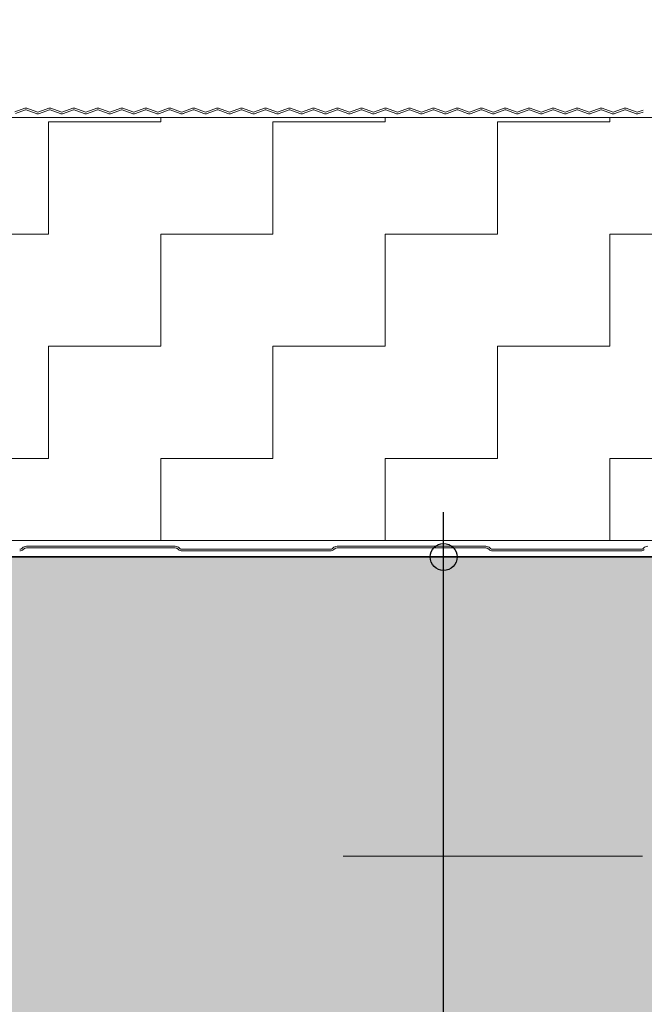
# Model space of a CAD drawing. Header units: metres. Extents: x 1316.5 to 1415.3, y -94.1 to -52.
# Tile 457 of 656: x 1403.578 to 1403.787, y -73.645 to -73.316. Entities that reach past the tile are written whole.
import ezdxf

# ---------------------------------------------------------------- set-up
doc = ezdxf.new("R2010")
doc.units = ezdxf.units.M
doc.header["$PDMODE"] = 65
for name, pattern in [('AUSGEZOGEN', [0]), ('GETRENNT2_S10', [0.045, 0.02, -0.01, 0, -0.005, 0, -0.01]), ('STRICHPUNKT2_S5', [0.1, 0.07, -0.01, 0.01, -0.01])]:
    doc.linetypes.add(name, pattern=pattern)
doc.layers.add('XR$4$_42143', color=7, linetype='Continuous')
doc.layers.add('XR$4$_42154', color=7, linetype='Continuous')
for name, color, linetype, lineweight in [('XR$4$Achsen', 4, 'AUSGEZOGEN', 13), ('XR$4$Maßlinie 1_50', 7, 'AUSGEZOGEN', 25), ('XR$4$Muster', 4, 'AUSGEZOGEN', 13), ('XR$4$Möblierung', 4, 'AUSGEZOGEN', 13), ('XR$4$STANDARD_1', 7, 'AUSGEZOGEN', 25), ('XR$4$Wand Mauerwerk nt', 7, 'AUSGEZOGEN', 25), ('XR$4$Wand Mauerwerk tr_1', 42, 'AUSGEZOGEN', 18)]:
    doc.layers.add(name, color=color, linetype=linetype, lineweight=lineweight)
doc.styles.add('ARIAL', font='arial.ttf')
doc.dimstyles.new('DIMSTYLE_4', dxfattribs={"dimtxt": 0.04, "dimasz": 0.03, "dimexe": 0, "dimexo": 1e-06, "dimgap": 0.02, "dimtad": 2, "dimdec": 1, "dimlfac": 100, "dimrnd": 0.5, "dimzin": 4, "dimdsep": 46, "dimtxsty": 'ARIAL', "dimblk1": 'ALL_ML_KREIS', "dimblk2": 'ALL_ML_KREIS', "dimsah": 1, "dimcen": 0, "dimse1": 1, "dimse2": 1, "dimclrd": 7, "dimclre": 7, "dimclrt": 7, "dimadec": 0, "dimazin": 0, "dimtfac": 1, "dimtdec": 0, "dimtix": 1, "dimtmove": 2, "dimatfit": 3, "dimfxl": 0, "dimtzin": 0, "dimlwd": 0, "dimlwe": 25, "dimarcsym": 0})

# ---------------------------------------------------------------- blocks, each defined once
blk = doc.blocks.new('ALL_ML_KREIS')
at = {"color": 0, "linetype": 'ByBlock', "lineweight": -2}
for p, q in [((0, -0.5), (0, 0.5)), ((-1, 0), (0.5, 0))]:
    blk.add_line(p, q, dxfattribs=at)
blk.add_circle((0, 0), 0.15, dxfattribs=at)
blk = doc.blocks.new('*D431')
at = {"layer": 'DEFPOINTS', "color": 7, "linetype": 'AUSGEZOGEN', "lineweight": 25, "transparency": 33554687}
for p in [(1403.20597, -73.23214), (1403.90597, -73.54837), (1403.20597, -73.78837)]:
    blk.add_point(p, dxfattribs=at)
at = {"layer": 'XR$4$Maßlinie 1_50', "color": 7, "linetype": 'AUSGEZOGEN', "lineweight": -2, "transparency": 33554687}
blk.add_line((1403.20597, -73.23214), (1403.90597, -73.23214), dxfattribs=at)
at = {"layer": 'XR$4$Maßlinie 1_50', "color": 7, "linetype": 'AUSGEZOGEN', "lineweight": 25, "transparency": 33554687, "xscale": 0.03, "yscale": 0.03, "zscale": 0.03, "rotation": 180}
blk.add_blockref('ALL_ML_KREIS', (1403.20597, -73.23214), dxfattribs=at)
at = {"layer": 'XR$4$Maßlinie 1_50', "color": 7, "linetype": 'AUSGEZOGEN', "lineweight": 25, "transparency": 33554687, "xscale": 0.03, "yscale": 0.03, "zscale": 0.03}
blk.add_blockref('ALL_ML_KREIS', (1403.90597, -73.23214), dxfattribs=at)
at = {"layer": 'XR$4$Maßlinie 1_50', "color": 7, "linetype": 'AUSGEZOGEN', "lineweight": 25, "transparency": 33554687, "insert": (1403.55423, -73.20146), "char_height": 0.04, "width": 0.16, "attachment_point": 5, "style": 'ARIAL'}
blk.add_mtext('\\A1;{\\A1;{70\\H0.026400;\\S^ ;}}', dxfattribs=at)
blk = doc.blocks.new('*D451')
at = {"layer": 'DEFPOINTS', "color": 7, "linetype": 'AUSGEZOGEN', "lineweight": 25, "transparency": 33554687}
for p in [(1403.20597, -73.11665), (1403.90597, -73.54837), (1403.20597, -73.82481)]:
    blk.add_point(p, dxfattribs=at)
at = {"layer": 'XR$4$Maßlinie 1_50', "color": 7, "linetype": 'AUSGEZOGEN', "lineweight": -2, "transparency": 33554687}
blk.add_line((1403.20597, -73.11665), (1403.90597, -73.11665), dxfattribs=at)
at = {"layer": 'XR$4$Maßlinie 1_50', "color": 7, "linetype": 'AUSGEZOGEN', "lineweight": 25, "transparency": 33554687, "xscale": 0.03, "yscale": 0.03, "zscale": 0.03, "rotation": 180}
blk.add_blockref('ALL_ML_KREIS', (1403.20597, -73.11665), dxfattribs=at)
at = {"layer": 'XR$4$Maßlinie 1_50', "color": 7, "linetype": 'AUSGEZOGEN', "lineweight": 25, "transparency": 33554687, "xscale": 0.03, "yscale": 0.03, "zscale": 0.03}
blk.add_blockref('ALL_ML_KREIS', (1403.90597, -73.11665), dxfattribs=at)
at = {"layer": 'XR$4$Maßlinie 1_50', "color": 7, "linetype": 'AUSGEZOGEN', "lineweight": 25, "transparency": 33554687, "insert": (1403.55423, -73.08597), "char_height": 0.04, "width": 0.16, "attachment_point": 5, "style": 'ARIAL'}
blk.add_mtext('\\A1;{\\A1;{70\\H0.026400;\\S^ ;}}', dxfattribs=at)
blk = doc.blocks.new('*D454')
at = {"layer": 'DEFPOINTS', "color": 7, "linetype": 'AUSGEZOGEN', "lineweight": 25, "transparency": 33554687}
for p in [(1403.08198, -72.99368), (1403.08198, -73.34635), (1404.02996, -73.35964)]:
    blk.add_point(p, dxfattribs=at)
at = {"layer": 'XR$4$Maßlinie 1_50', "color": 7, "linetype": 'AUSGEZOGEN', "lineweight": -2, "transparency": 33554687}
blk.add_line((1403.08198, -72.99368), (1404.02996, -72.99368), dxfattribs=at)
at = {"layer": 'XR$4$Maßlinie 1_50', "color": 7, "linetype": 'AUSGEZOGEN', "lineweight": 25, "transparency": 33554687, "xscale": 0.03, "yscale": 0.03, "zscale": 0.03, "rotation": 180}
blk.add_blockref('ALL_ML_KREIS', (1403.08198, -72.99368), dxfattribs=at)
at = {"layer": 'XR$4$Maßlinie 1_50', "color": 7, "linetype": 'AUSGEZOGEN', "lineweight": 25, "transparency": 33554687, "xscale": 0.03, "yscale": 0.03, "zscale": 0.03}
blk.add_blockref('ALL_ML_KREIS', (1404.02996, -72.99368), dxfattribs=at)
at = {"layer": 'XR$4$Maßlinie 1_50', "color": 7, "linetype": 'AUSGEZOGEN', "lineweight": 25, "transparency": 33554687, "insert": (1403.55401, -72.963), "char_height": 0.04, "width": 0.16, "attachment_point": 5, "style": 'ARIAL'}
blk.add_mtext('\\A1;{\\A1;{95\\H0.026400;\\S^ ;}}', dxfattribs=at)
blk = doc.blocks.new('*D506')
at = {"layer": 'DEFPOINTS', "color": 7, "linetype": 'AUSGEZOGEN', "lineweight": 25, "transparency": 33554687}
for p in [(1401.69646, -73.49537), (1401.69747, -73.89537), (1404.07938, -73.89537)]:
    blk.add_point(p, dxfattribs=at)
at = {"layer": 'XR$4$Maßlinie 1_50', "color": 7, "linetype": 'AUSGEZOGEN', "lineweight": -2, "transparency": 33554687}
blk.add_line((1404.07938, -73.89537), (1404.07938, -73.49537), dxfattribs=at)
at = {"layer": 'XR$4$Maßlinie 1_50', "color": 7, "linetype": 'AUSGEZOGEN', "lineweight": 25, "transparency": 33554687, "xscale": 0.03, "yscale": 0.03, "zscale": 0.03}
for p, rotation in [((1404.07938, -73.49537), 90), ((1404.07938, -73.89537), 270)]:
    blk.add_blockref('ALL_ML_KREIS', p, dxfattribs=dict(at, rotation=rotation))
at = {"layer": 'XR$4$Maßlinie 1_50', "color": 7, "linetype": 'AUSGEZOGEN', "lineweight": 25, "transparency": 33554687, "insert": (1404.0487, -73.69711), "char_height": 0.04, "width": 0.16, "attachment_point": 5, "rotation": 90, "style": 'ARIAL'}
blk.add_mtext('\\A1;{\\A1;{40\\H0.026400;\\S^ ;}}', dxfattribs=at)
blk = doc.blocks.new('*D507')
at = {"layer": 'DEFPOINTS', "color": 7, "linetype": 'AUSGEZOGEN', "lineweight": 25, "transparency": 33554687}
for p in [(1401.69646, -73.49537), (1401.69747, -73.89537), (1403.71955, -73.89537)]:
    blk.add_point(p, dxfattribs=at)
at = {"layer": 'XR$4$Maßlinie 1_50', "color": 7, "linetype": 'AUSGEZOGEN', "lineweight": -2, "transparency": 33554687}
blk.add_line((1403.71955, -73.89537), (1403.71955, -73.49537), dxfattribs=at)
at = {"layer": 'XR$4$Maßlinie 1_50', "color": 7, "linetype": 'AUSGEZOGEN', "lineweight": 25, "transparency": 33554687, "xscale": 0.03, "yscale": 0.03, "zscale": 0.03}
for p, rotation in [((1403.71955, -73.49537), 90), ((1403.71955, -73.89537), 270)]:
    blk.add_blockref('ALL_ML_KREIS', p, dxfattribs=dict(at, rotation=rotation))
at = {"layer": 'XR$4$Maßlinie 1_50', "color": 7, "linetype": 'AUSGEZOGEN', "lineweight": 25, "transparency": 33554687, "insert": (1403.68887, -73.69711), "char_height": 0.04, "width": 0.16, "attachment_point": 5, "rotation": 90, "style": 'ARIAL'}
blk.add_mtext('\\A1;{\\A1;{40\\H0.026400;\\S^ ;}}', dxfattribs=at)

msp = doc.modelspace()

# ---------------------------------------------------------------- hatches: boundary and pattern name
at = {"layer": 'XR$4$Muster', "linetype": 'AUSGEZOGEN', "lineweight": 13, "transparency": 33554687}
h = msp.add_hatch(dxfattribs=at)
h.set_pattern_fill('MUSTER', color=4, scale=0.0375, angle=90, style=0, pattern_type=2)
h.set_pattern_definition([(90, (-0.075, 0.075), (-0.0375, 0.0375), [0.0375, -0.0375]), (180, (-0.075, 0.075), (-0.0375, -0.0375), [0.0375, -0.0375])])
h.paths.add_polyline_path([(1404.02996, -73.34852), (1403.08198, -73.34852), (1403.08198, -73.48993), (1404.02996, -73.48993)], flags=0)
at = {"layer": 'XR$4$Möblierung', "linetype": 'AUSGEZOGEN', "lineweight": 13, "transparency": 33554687}
msp.add_hatch(color=8, dxfattribs=at).paths.add_polyline_path([(1403.82997, -73.58737), (1403.83184, -73.59094), (1403.83207, -73.59108), (1403.83207, -73.59137), (1403.88427, -73.59137), (1403.88427, -73.59012), (1403.88545, -73.5892), (1403.88648, -73.58812), (1403.88734, -73.58689), (1403.88847, -73.58462), (1403.88847, -73.58037), (1403.88866, -73.57913), (1403.88923, -73.57802), (1403.89012, -73.57713), (1403.89123, -73.57656), (1403.89247, -73.57637), (1403.90197, -73.57637), (1403.9032, -73.57656), (1403.90432, -73.57713), (1403.9052, -73.57802), (1403.90577, -73.57913), (1403.90597, -73.58037), (1403.90597, -73.49537), (1403.67097, -73.49537), (1403.66497, -73.49537), (1403.64697, -73.49537), (1403.20597, -73.49537), (1403.20597, -73.58037), (1403.20616, -73.57913), (1403.20673, -73.57802), (1403.20762, -73.57713), (1403.20873, -73.57656), (1403.20997, -73.57637), (1403.21947, -73.57637), (1403.2207, -73.57656), (1403.22182, -73.57713), (1403.2227, -73.57802), (1403.22327, -73.57913), (1403.22347, -73.58037), (1403.22347, -73.58462), (1403.22459, -73.58689), (1403.22545, -73.58812), (1403.22648, -73.5892), (1403.22767, -73.59012), (1403.22767, -73.59137), (1403.27987, -73.59137), (1403.27987, -73.59108), (1403.28009, -73.59094), (1403.28197, -73.58737), (1403.28197, -73.58664), (1403.28387, -73.58664), (1403.28387, -73.6041), (1403.28197, -73.6041), (1403.28197, -73.60337), (1403.28009, -73.5998), (1403.27987, -73.59966), (1403.27987, -73.59937), (1403.22767, -73.59937), (1403.22767, -73.60062), (1403.22648, -73.60154), (1403.22545, -73.60262), (1403.22459, -73.60385), (1403.22347, -73.60612), (1403.22347, -73.61037), (1403.22327, -73.61161), (1403.2227, -73.61272), (1403.22182, -73.61361), (1403.2207, -73.61417), (1403.21947, -73.61437), (1403.20997, -73.61437), (1403.20873, -73.61417), (1403.20762, -73.61361), (1403.20673, -73.61272), (1403.20616, -73.61161), (1403.20597, -73.61037), (1403.20597, -73.80037), (1403.20616, -73.79913), (1403.20673, -73.79802), (1403.20762, -73.79713), (1403.20873, -73.79656), (1403.20997, -73.79637), (1403.21947, -73.79637), (1403.2207, -73.79656), (1403.22182, -73.79713), (1403.2227, -73.79802), (1403.22327, -73.79913), (1403.22347, -73.80037), (1403.22347, -73.80462), (1403.22459, -73.80689), (1403.22545, -73.80812), (1403.22648, -73.8092), (1403.22767, -73.81012), (1403.22767, -73.81137), (1403.27987, -73.81137), (1403.27987, -73.81108), (1403.28009, -73.81094), (1403.28197, -73.80737), (1403.28197, -73.80664), (1403.28387, -73.80664), (1403.28387, -73.8241), (1403.28197, -73.8241), (1403.28197, -73.82337), (1403.28009, -73.8198), (1403.27987, -73.81966), (1403.27987, -73.81937), (1403.22767, -73.81937), (1403.22767, -73.82062), (1403.22648, -73.82154), (1403.22545, -73.82262), (1403.22459, -73.82385), (1403.22347, -73.82612), (1403.22347, -73.83037), (1403.22327, -73.83161), (1403.2227, -73.83272), (1403.22182, -73.83361), (1403.2207, -73.83417), (1403.21947, -73.83437), (1403.20997, -73.83437), (1403.20873, -73.83417), (1403.20762, -73.83361), (1403.20673, -73.83272), (1403.20616, -73.83161), (1403.20597, -73.83037), (1403.20597, -73.89537), (1403.90597, -73.89537), (1403.90597, -73.83037), (1403.90577, -73.83161), (1403.9052, -73.83272), (1403.90432, -73.83361), (1403.9032, -73.83417), (1403.90197, -73.83437), (1403.89247, -73.83437), (1403.89123, -73.83417), (1403.89012, -73.83361), (1403.88923, -73.83272), (1403.88866, -73.83161), (1403.88847, -73.83037), (1403.88847, -73.82612), (1403.88734, -73.82385), (1403.88648, -73.82262), (1403.88545, -73.82154), (1403.88427, -73.82062), (1403.88427, -73.81937), (1403.83207, -73.81937), (1403.83207, -73.81966), (1403.83184, -73.8198), (1403.82997, -73.82337), (1403.82997, -73.8241), (1403.82807, -73.8241), (1403.82807, -73.80664), (1403.82997, -73.80664), (1403.82997, -73.80737), (1403.83184, -73.81094), (1403.83207, -73.81108), (1403.83207, -73.81137), (1403.88427, -73.81137), (1403.88427, -73.81012), (1403.88545, -73.8092), (1403.88648, -73.80812), (1403.88734, -73.80689), (1403.88847, -73.80462), (1403.88847, -73.80037), (1403.88866, -73.79913), (1403.88923, -73.79802), (1403.89012, -73.79713), (1403.89123, -73.79656), (1403.89247, -73.79637), (1403.90197, -73.79637), (1403.9032, -73.79656), (1403.90432, -73.79713), (1403.9052, -73.79802), (1403.90577, -73.79913), (1403.90597, -73.80037), (1403.90597, -73.61037), (1403.90577, -73.61161), (1403.9052, -73.61272), (1403.90432, -73.61361), (1403.9032, -73.61417), (1403.90197, -73.61437), (1403.89247, -73.61437), (1403.89123, -73.61417), (1403.89012, -73.61361), (1403.88923, -73.61272), (1403.88866, -73.61161), (1403.88847, -73.61037), (1403.88847, -73.60612), (1403.88734, -73.60385), (1403.88648, -73.60262), (1403.88545, -73.60154), (1403.88427, -73.60062), (1403.88427, -73.59937), (1403.83207, -73.59937), (1403.83207, -73.59966), (1403.83184, -73.5998), (1403.82997, -73.60337), (1403.82997, -73.6041), (1403.82807, -73.6041), (1403.82807, -73.58664), (1403.82997, -73.58664)])

# ---------------------------------------------------------------- linework, layer by layer
at = {"layer": 'XR$4$_42143', "color": 30, "linetype": 'AUSGEZOGEN', "lineweight": 13, "transparency": 33554687}
for p, q in [((1403.57965, -73.34543), (1403.57633, -73.34664)), ((1403.57654, -73.34723), (1403.57986, -73.34602)), ((1403.58012, -73.34602), (1403.58344, -73.34723)), ((1403.58365, -73.34664), (1403.58033, -73.34543)), ((1403.58766, -73.34543), (1403.58434, -73.34664)), ((1403.58455, -73.34723), (1403.58787, -73.34602)), ((1403.58812, -73.34602), (1403.59145, -73.34723)), ((1403.59166, -73.34664), (1403.58834, -73.34543)), ((1403.59567, -73.34543), (1403.59234, -73.34664)), ((1403.59256, -73.34723), (1403.59588, -73.34602)), ((1403.59613, -73.34602), (1403.59945, -73.34723)), ((1403.59967, -73.34664), (1403.59635, -73.34543)), ((1403.60367, -73.34543), (1403.60035, -73.34664)), ((1403.60057, -73.34723), (1403.60389, -73.34602)), ((1403.60414, -73.34602), (1403.60746, -73.34723)), ((1403.60768, -73.34664), (1403.60436, -73.34543)), ((1403.61168, -73.34543), (1403.60836, -73.34664)), ((1403.60858, -73.34723), (1403.6119, -73.34602)), ((1403.61215, -73.34602), (1403.61547, -73.34723)), ((1403.61569, -73.34664), (1403.61237, -73.34543)), ((1403.61969, -73.34543), (1403.61637, -73.34664)), ((1403.61659, -73.34723), (1403.61991, -73.34602)), ((1403.62016, -73.34602), (1403.62348, -73.34723)), ((1403.6237, -73.34664), (1403.62037, -73.34543)), ((1403.6277, -73.34543), (1403.62438, -73.34664)), ((1403.62459, -73.34723), (1403.62792, -73.34602)), ((1403.62817, -73.34602), (1403.63149, -73.34723)), ((1403.6317, -73.34664), (1403.62838, -73.34543)), ((1403.63571, -73.34543), (1403.63239, -73.34664)), ((1403.6326, -73.34723), (1403.63592, -73.34602)), ((1403.63618, -73.34602), (1403.6395, -73.34723)), ((1403.63971, -73.34664), (1403.63639, -73.34543)), ((1403.64372, -73.34543), (1403.6404, -73.34664)), ((1403.64061, -73.34723), (1403.64393, -73.34602)), ((1403.64419, -73.34602), (1403.64751, -73.34723)), ((1403.64772, -73.34664), (1403.6444, -73.34543)), ((1403.65173, -73.34543), (1403.6484, -73.34664)), ((1403.64862, -73.34723), (1403.65194, -73.34602)), ((1403.65219, -73.34602), (1403.65551, -73.34723)), ((1403.65573, -73.34664), (1403.65241, -73.34543)), ((1403.65973, -73.34543), (1403.65641, -73.34664)), ((1403.65663, -73.34723), (1403.65995, -73.34602)), ((1403.6602, -73.34602), (1403.66352, -73.34723)), ((1403.66374, -73.34664), (1403.66042, -73.34543)), ((1403.66774, -73.34543), (1403.66442, -73.34664)), ((1403.66464, -73.34723), (1403.66796, -73.34602)), ((1403.66821, -73.34602), (1403.67153, -73.34723)), ((1403.67175, -73.34664), (1403.66843, -73.34543)), ((1403.67575, -73.34543), (1403.67243, -73.34664)), ((1403.67265, -73.34723), (1403.67597, -73.34602)), ((1403.67622, -73.34602), (1403.67954, -73.34723)), ((1403.67976, -73.34664), (1403.67644, -73.34543)), ((1403.68376, -73.34543), (1403.68044, -73.34664)), ((1403.68065, -73.34723), (1403.68398, -73.34602)), ((1403.68423, -73.34602), (1403.68755, -73.34723)), ((1403.68776, -73.34664), (1403.68444, -73.34543)), ((1403.69177, -73.34543), (1403.68845, -73.34664)), ((1403.68866, -73.34723), (1403.69198, -73.34602)), ((1403.69224, -73.34602), (1403.69556, -73.34723)), ((1403.69577, -73.34664), (1403.69245, -73.34543)), ((1403.69978, -73.34543), (1403.69646, -73.34664)), ((1403.69667, -73.34723), (1403.69999, -73.34602)), ((1403.70025, -73.34602), (1403.70357, -73.34723)), ((1403.70378, -73.34664), (1403.70046, -73.34543)), ((1403.70779, -73.34543), (1403.70447, -73.34664)), ((1403.70468, -73.34723), (1403.708, -73.34602)), ((1403.70825, -73.34602), (1403.71158, -73.34723)), ((1403.71179, -73.34664), (1403.70847, -73.34543)), ((1403.71579, -73.34543), (1403.71247, -73.34664)), ((1403.71269, -73.34723), (1403.71601, -73.34602)), ((1403.71626, -73.34602), (1403.71958, -73.34723)), ((1403.7198, -73.34664), (1403.71648, -73.34543)), ((1403.7238, -73.34543), (1403.72048, -73.34664)), ((1403.7207, -73.34723), (1403.72402, -73.34602)), ((1403.72427, -73.34602), (1403.72759, -73.34723)), ((1403.72781, -73.34664), (1403.72449, -73.34543)), ((1403.73181, -73.34543), (1403.72849, -73.34664)), ((1403.72871, -73.34723), (1403.73203, -73.34602)), ((1403.73228, -73.34602), (1403.7356, -73.34723)), ((1403.73582, -73.34664), (1403.7325, -73.34543)), ((1403.73982, -73.34543), (1403.7365, -73.34664)), ((1403.73672, -73.34723), (1403.74004, -73.34602)), ((1403.74029, -73.34602), (1403.74361, -73.34723)), ((1403.74383, -73.34664), (1403.7405, -73.34543)), ((1403.74783, -73.34543), (1403.74451, -73.34664)), ((1403.74472, -73.34723), (1403.74804, -73.34602)), ((1403.7483, -73.34602), (1403.75162, -73.34723)), ((1403.75183, -73.34664), (1403.74851, -73.34543)), ((1403.75584, -73.34543), (1403.75252, -73.34664)), ((1403.75273, -73.34723), (1403.75605, -73.34602)), ((1403.75631, -73.34602), (1403.75963, -73.34723)), ((1403.75984, -73.34664), (1403.75652, -73.34543)), ((1403.76385, -73.34543), (1403.76053, -73.34664)), ((1403.76074, -73.34723), (1403.76406, -73.34602)), ((1403.76431, -73.34602), (1403.76764, -73.34723)), ((1403.76785, -73.34664), (1403.76453, -73.34543)), ((1403.77186, -73.34543), (1403.76853, -73.34664)), ((1403.76875, -73.34723), (1403.77207, -73.34602)), ((1403.77232, -73.34602), (1403.77564, -73.34723)), ((1403.77586, -73.34664), (1403.77254, -73.34543)), ((1403.77986, -73.34543), (1403.77654, -73.34664)), ((1403.77676, -73.34723), (1403.78008, -73.34602)), ((1403.78033, -73.34602), (1403.78365, -73.34723)), ((1403.78387, -73.34664), (1403.78055, -73.34543)), ((1403.78622, -73.34603), (1403.78455, -73.34664)), ((1403.78477, -73.34723), (1403.78622, -73.3467)), ((1403.57879, -73.4924), (1403.57868, -73.49251)), ((1403.57907, -73.4929), (1403.57918, -73.49279)), ((1403.62988, -73.49182), (1403.5802, -73.49182)), ((1403.5802, -73.49237), (1403.62988, -73.49237)), ((1403.63091, -73.49279), (1403.63101, -73.4929)), ((1403.6314, -73.49251), (1403.6313, -73.4924)), ((1403.6817, -73.49282), (1403.63215, -73.49282)), ((1403.63215, -73.49337), (1403.6817, -73.49337)), ((1403.68255, -73.4924), (1403.68244, -73.49251)), ((1403.68283, -73.4929), (1403.68294, -73.49279)), ((1403.73365, -73.49182), (1403.68397, -73.49182)), ((1403.68397, -73.49237), (1403.73365, -73.49237)), ((1403.73467, -73.49279), (1403.73478, -73.4929)), ((1403.73517, -73.49251), (1403.73506, -73.4924)), ((1403.78547, -73.49282), (1403.73591, -73.49282)), ((1403.73591, -73.49337), (1403.78547, -73.49337)), ((1403.78632, -73.4924), (1403.78621, -73.49251))]:
    msp.add_line(p, q, dxfattribs=at)
for centre, radius, start, end in [((1403.57999, -73.34637), 0.001, 70.0189, 109.9791), ((1403.57999, -73.34637), 0.00037, 70.0189, 109.9791), ((1403.588, -73.34637), 0.001, 70.0189, 109.9791), ((1403.588, -73.34637), 0.00037, 70.0189, 109.9791), ((1403.59601, -73.34637), 0.001, 70.0189, 109.9791), ((1403.59601, -73.34637), 0.00037, 70.0189, 109.9791), ((1403.60402, -73.34637), 0.001, 70.0189, 109.9791), ((1403.60402, -73.34637), 0.00037, 70.0189, 109.9791), ((1403.61202, -73.34637), 0.001, 70.0189, 109.9791), ((1403.61202, -73.34637), 0.00037, 70.0189, 109.9791), ((1403.62003, -73.34637), 0.001, 70.0189, 109.9791), ((1403.62003, -73.34637), 0.00037, 70.0189, 109.9791), ((1403.62804, -73.34637), 0.001, 70.0189, 109.9791), ((1403.62804, -73.34637), 0.00037, 70.0189, 109.9791), ((1403.63605, -73.34637), 0.001, 70.0189, 109.9791), ((1403.63605, -73.34637), 0.00037, 70.0189, 109.9791), ((1403.64406, -73.34637), 0.001, 70.0189, 109.9791), ((1403.64406, -73.34637), 0.00037, 70.0189, 109.9791), ((1403.65207, -73.34637), 0.001, 70.0189, 109.9791), ((1403.65207, -73.34637), 0.00037, 70.0189, 109.9791), ((1403.66008, -73.34637), 0.001, 70.0189, 109.9791), ((1403.66008, -73.34637), 0.00037, 70.0189, 109.9791), ((1403.66808, -73.34637), 0.001, 70.0189, 109.9791), ((1403.66808, -73.34637), 0.00037, 70.0189, 109.9791), ((1403.67609, -73.34637), 0.001, 70.0189, 109.9791), ((1403.67609, -73.34637), 0.00037, 70.0189, 109.9791), ((1403.6841, -73.34637), 0.001, 70.0189, 109.9791), ((1403.6841, -73.34637), 0.00037, 70.0189, 109.9791), ((1403.69211, -73.34637), 0.001, 70.0189, 109.9791), ((1403.69211, -73.34637), 0.00037, 70.0189, 109.9791), ((1403.70012, -73.34637), 0.001, 70.0189, 109.9791), ((1403.70012, -73.34637), 0.00037, 70.0189, 109.9791), ((1403.70813, -73.34637), 0.001, 70.0189, 109.9791), ((1403.70813, -73.34637), 0.00037, 70.0189, 109.9791), ((1403.71614, -73.34637), 0.001, 70.0189, 109.9791), ((1403.71614, -73.34637), 0.00037, 70.0189, 109.9791), ((1403.72415, -73.34637), 0.001, 70.0189, 109.9791), ((1403.72415, -73.34637), 0.00037, 70.0189, 109.9791), ((1403.73215, -73.34637), 0.001, 70.0189, 109.9791), ((1403.73215, -73.34637), 0.00037, 70.0189, 109.9791), ((1403.74016, -73.34637), 0.001, 70.0189, 109.9791), ((1403.74016, -73.34637), 0.00037, 70.0189, 109.9791), ((1403.74817, -73.34637), 0.001, 70.0189, 109.9791), ((1403.74817, -73.34637), 0.00037, 70.0189, 109.9791), ((1403.75618, -73.34637), 0.001, 70.0189, 109.9791), ((1403.75618, -73.34637), 0.00037, 70.0189, 109.9791), ((1403.76419, -73.34637), 0.001, 70.0189, 109.9791), ((1403.76419, -73.34637), 0.00037, 70.0189, 109.9791), ((1403.7722, -73.34637), 0.001, 70.0189, 109.9791), ((1403.7722, -73.34637), 0.00037, 70.0189, 109.9791), ((1403.78021, -73.34637), 0.001, 70.0189, 109.9791), ((1403.78021, -73.34637), 0.00037, 70.0189, 109.9791), ((1403.58399, -73.3457), 0.00163, 250.0189, 289.9791), ((1403.58399, -73.3457), 0.001, 250.0189, 289.9791), ((1403.592, -73.3457), 0.00163, 250.0189, 289.9791), ((1403.592, -73.3457), 0.001, 250.0189, 289.9791), ((1403.60001, -73.3457), 0.00163, 250.0189, 289.9791), ((1403.60001, -73.3457), 0.001, 250.0189, 289.9791), ((1403.60802, -73.3457), 0.00163, 250.0189, 289.9791), ((1403.60802, -73.3457), 0.001, 250.0189, 289.9791), ((1403.61603, -73.3457), 0.00163, 250.0189, 289.9791), ((1403.61603, -73.3457), 0.001, 250.0189, 289.9791), ((1403.62404, -73.3457), 0.00163, 250.0189, 289.9791), ((1403.62404, -73.3457), 0.001, 250.0189, 289.9791), ((1403.63205, -73.3457), 0.00163, 250.0189, 289.9791), ((1403.63205, -73.3457), 0.001, 250.0189, 289.9791), ((1403.64005, -73.3457), 0.00163, 250.0189, 289.9791), ((1403.64005, -73.3457), 0.001, 250.0189, 289.9791), ((1403.64806, -73.3457), 0.00163, 250.0189, 289.9791), ((1403.64806, -73.3457), 0.001, 250.0189, 289.9791), ((1403.65607, -73.3457), 0.00163, 250.0189, 289.9791), ((1403.65607, -73.3457), 0.001, 250.0189, 289.9791), ((1403.66408, -73.3457), 0.00163, 250.0189, 289.9791), ((1403.66408, -73.3457), 0.001, 250.0189, 289.9791), ((1403.67209, -73.3457), 0.00163, 250.0189, 289.9791), ((1403.67209, -73.3457), 0.001, 250.0189, 289.9791), ((1403.6801, -73.3457), 0.00163, 250.0189, 289.9791), ((1403.6801, -73.3457), 0.001, 250.0189, 289.9791), ((1403.68811, -73.3457), 0.00163, 250.0189, 289.9791), ((1403.68811, -73.3457), 0.001, 250.0189, 289.9791), ((1403.69611, -73.3457), 0.00163, 250.0189, 289.9791), ((1403.69611, -73.3457), 0.001, 250.0189, 289.9791), ((1403.70412, -73.3457), 0.00163, 250.0189, 289.9791), ((1403.70412, -73.3457), 0.001, 250.0189, 289.9791), ((1403.71213, -73.3457), 0.00163, 250.0189, 289.9791), ((1403.71213, -73.3457), 0.001, 250.0189, 289.9791), ((1403.72014, -73.3457), 0.00163, 250.0189, 289.9791), ((1403.72014, -73.3457), 0.001, 250.0189, 289.9791), ((1403.72815, -73.3457), 0.00163, 250.0189, 289.9791), ((1403.72815, -73.3457), 0.001, 250.0189, 289.9791), ((1403.73616, -73.3457), 0.00163, 250.0189, 289.9791), ((1403.73616, -73.3457), 0.001, 250.0189, 289.9791), ((1403.74417, -73.3457), 0.00163, 250.0189, 289.9791), ((1403.74417, -73.3457), 0.001, 250.0189, 289.9791), ((1403.75218, -73.3457), 0.00163, 250.0189, 289.9791), ((1403.75218, -73.3457), 0.001, 250.0189, 289.9791), ((1403.76018, -73.3457), 0.00163, 250.0189, 289.9791), ((1403.76018, -73.3457), 0.001, 250.0189, 289.9791), ((1403.76819, -73.3457), 0.00163, 250.0189, 289.9791), ((1403.76819, -73.3457), 0.001, 250.0189, 289.9791), ((1403.7762, -73.3457), 0.00163, 250.0189, 289.9791), ((1403.7762, -73.3457), 0.001, 250.0189, 289.9791), ((1403.78421, -73.3457), 0.00163, 250.0189, 289.9791), ((1403.78421, -73.3457), 0.001, 250.0189, 289.9791), ((1403.57794, -73.49177), 0.00105, 270, 315), ((1403.57794, -73.49177), 0.0016, 270, 315), ((1403.5802, -73.49382), 0.002, 90, 135), ((1403.5802, -73.49382), 0.00145, 90, 135), ((1403.62988, -73.49382), 0.002, 45, 90), ((1403.62988, -73.49382), 0.00145, 45, 90), ((1403.63215, -73.49177), 0.0016, 225, 270), ((1403.63215, -73.49177), 0.00105, 225, 270), ((1403.6817, -73.49177), 0.00105, 270, 315), ((1403.6817, -73.49177), 0.0016, 270, 315), ((1403.68397, -73.49382), 0.002, 90, 135), ((1403.68397, -73.49382), 0.00145, 90, 135), ((1403.73365, -73.49382), 0.002, 45, 90), ((1403.73365, -73.49382), 0.00145, 45, 90), ((1403.73591, -73.49177), 0.0016, 225, 270), ((1403.73591, -73.49177), 0.00105, 225, 270), ((1403.78547, -73.49177), 0.00105, 270, 315), ((1403.78547, -73.49177), 0.0016, 270, 315), ((1403.78773, -73.49382), 0.002, 90, 135)]:
    msp.add_arc(centre, radius, start, end, dxfattribs=at)
at = {"layer": 'XR$4$_42154', "color": 51, "linetype": 'AUSGEZOGEN', "lineweight": 13, "transparency": 33554687}
for p, q in [((1403.57986, -73.34602), (1403.57654, -73.34723)), ((1403.58344, -73.34723), (1403.58012, -73.34602)), ((1403.58787, -73.34602), (1403.58455, -73.34723)), ((1403.59145, -73.34723), (1403.58812, -73.34602)), ((1403.59588, -73.34602), (1403.59256, -73.34723)), ((1403.59945, -73.34723), (1403.59613, -73.34602)), ((1403.60389, -73.34602), (1403.60057, -73.34723)), ((1403.60746, -73.34723), (1403.60414, -73.34602)), ((1403.6119, -73.34602), (1403.60858, -73.34723)), ((1403.61547, -73.34723), (1403.61215, -73.34602)), ((1403.61991, -73.34602), (1403.61659, -73.34723)), ((1403.62348, -73.34723), (1403.62016, -73.34602)), ((1403.62792, -73.34602), (1403.62459, -73.34723)), ((1403.63149, -73.34723), (1403.62817, -73.34602)), ((1403.63592, -73.34602), (1403.6326, -73.34723)), ((1403.6395, -73.34723), (1403.63618, -73.34602)), ((1403.64393, -73.34602), (1403.64061, -73.34723)), ((1403.64751, -73.34723), (1403.64419, -73.34602)), ((1403.65194, -73.34602), (1403.64862, -73.34723)), ((1403.65551, -73.34723), (1403.65219, -73.34602)), ((1403.65995, -73.34602), (1403.65663, -73.34723)), ((1403.66352, -73.34723), (1403.6602, -73.34602)), ((1403.66796, -73.34602), (1403.66464, -73.34723)), ((1403.67153, -73.34723), (1403.66821, -73.34602)), ((1403.67597, -73.34602), (1403.67265, -73.34723)), ((1403.67954, -73.34723), (1403.67622, -73.34602)), ((1403.68398, -73.34602), (1403.68065, -73.34723)), ((1403.68755, -73.34723), (1403.68423, -73.34602)), ((1403.69198, -73.34602), (1403.68866, -73.34723)), ((1403.69556, -73.34723), (1403.69224, -73.34602)), ((1403.69999, -73.34602), (1403.69667, -73.34723)), ((1403.70357, -73.34723), (1403.70025, -73.34602)), ((1403.708, -73.34602), (1403.70468, -73.34723)), ((1403.71158, -73.34723), (1403.70825, -73.34602)), ((1403.71601, -73.34602), (1403.71269, -73.34723)), ((1403.71958, -73.34723), (1403.71626, -73.34602)), ((1403.72402, -73.34602), (1403.7207, -73.34723)), ((1403.72759, -73.34723), (1403.72427, -73.34602)), ((1403.73203, -73.34602), (1403.72871, -73.34723)), ((1403.7356, -73.34723), (1403.73228, -73.34602)), ((1403.74004, -73.34602), (1403.73672, -73.34723)), ((1403.74361, -73.34723), (1403.74029, -73.34602)), ((1403.74804, -73.34602), (1403.74472, -73.34723)), ((1403.75162, -73.34723), (1403.7483, -73.34602)), ((1403.75605, -73.34602), (1403.75273, -73.34723)), ((1403.75963, -73.34723), (1403.75631, -73.34602)), ((1403.76406, -73.34602), (1403.76074, -73.34723)), ((1403.76764, -73.34723), (1403.76431, -73.34602)), ((1403.77207, -73.34602), (1403.76875, -73.34723)), ((1403.77564, -73.34723), (1403.77232, -73.34602)), ((1403.78008, -73.34602), (1403.77676, -73.34723)), ((1403.78365, -73.34723), (1403.78033, -73.34602)), ((1403.78622, -73.3467), (1403.78477, -73.34723)), ((1403.57868, -73.49251), (1403.57879, -73.4924)), ((1403.5802, -73.49182), (1403.62988, -73.49182)), ((1403.6313, -73.4924), (1403.6314, -73.49251)), ((1403.63215, -73.49282), (1403.6817, -73.49282)), ((1403.68244, -73.49251), (1403.68255, -73.4924)), ((1403.68397, -73.49182), (1403.73365, -73.49182)), ((1403.73506, -73.4924), (1403.73517, -73.49251)), ((1403.73591, -73.49282), (1403.78547, -73.49282)), ((1403.78621, -73.49251), (1403.78632, -73.4924))]:
    msp.add_line(p, q, dxfattribs=at)
for centre, radius, start, end in [((1403.57999, -73.34637), 0.00037, 70.0189, 109.9791), ((1403.588, -73.34637), 0.00037, 70.0189, 109.9791), ((1403.59601, -73.34637), 0.00037, 70.0189, 109.9791), ((1403.60402, -73.34637), 0.00037, 70.0189, 109.9791), ((1403.61202, -73.34637), 0.00037, 70.0189, 109.9791), ((1403.62003, -73.34637), 0.00037, 70.0189, 109.9791), ((1403.62804, -73.34637), 0.00037, 70.0189, 109.9791), ((1403.63605, -73.34637), 0.00037, 70.0189, 109.9791), ((1403.64406, -73.34637), 0.00037, 70.0189, 109.9791), ((1403.65207, -73.34637), 0.00037, 70.0189, 109.9791), ((1403.66008, -73.34637), 0.00037, 70.0189, 109.9791), ((1403.66808, -73.34637), 0.00037, 70.0189, 109.9791), ((1403.67609, -73.34637), 0.00037, 70.0189, 109.9791), ((1403.6841, -73.34637), 0.00037, 70.0189, 109.9791), ((1403.69211, -73.34637), 0.00037, 70.0189, 109.9791), ((1403.70012, -73.34637), 0.00037, 70.0189, 109.9791), ((1403.70813, -73.34637), 0.00037, 70.0189, 109.9791), ((1403.71614, -73.34637), 0.00037, 70.0189, 109.9791), ((1403.72415, -73.34637), 0.00037, 70.0189, 109.9791), ((1403.73215, -73.34637), 0.00037, 70.0189, 109.9791), ((1403.74016, -73.34637), 0.00037, 70.0189, 109.9791), ((1403.74817, -73.34637), 0.00037, 70.0189, 109.9791), ((1403.75618, -73.34637), 0.00037, 70.0189, 109.9791), ((1403.76419, -73.34637), 0.00037, 70.0189, 109.9791), ((1403.7722, -73.34637), 0.00037, 70.0189, 109.9791), ((1403.78021, -73.34637), 0.00037, 70.0189, 109.9791), ((1403.58399, -73.3457), 0.00163, 250.0189, 289.9791), ((1403.592, -73.3457), 0.00163, 250.0189, 289.9791), ((1403.60001, -73.3457), 0.00163, 250.0189, 289.9791), ((1403.60802, -73.3457), 0.00163, 250.0189, 289.9791), ((1403.61603, -73.3457), 0.00163, 250.0189, 289.9791), ((1403.62404, -73.3457), 0.00163, 250.0189, 289.9791), ((1403.63205, -73.3457), 0.00163, 250.0189, 289.9791), ((1403.64005, -73.3457), 0.00163, 250.0189, 289.9791), ((1403.64806, -73.3457), 0.00163, 250.0189, 289.9791), ((1403.65607, -73.3457), 0.00163, 250.0189, 289.9791), ((1403.66408, -73.3457), 0.00163, 250.0189, 289.9791), ((1403.67209, -73.3457), 0.00163, 250.0189, 289.9791), ((1403.6801, -73.3457), 0.00163, 250.0189, 289.9791), ((1403.68811, -73.3457), 0.00163, 250.0189, 289.9791), ((1403.69611, -73.3457), 0.00163, 250.0189, 289.9791), ((1403.70412, -73.3457), 0.00163, 250.0189, 289.9791), ((1403.71213, -73.3457), 0.00163, 250.0189, 289.9791), ((1403.72014, -73.3457), 0.00163, 250.0189, 289.9791), ((1403.72815, -73.3457), 0.00163, 250.0189, 289.9791), ((1403.73616, -73.3457), 0.00163, 250.0189, 289.9791), ((1403.74417, -73.3457), 0.00163, 250.0189, 289.9791), ((1403.75218, -73.3457), 0.00163, 250.0189, 289.9791), ((1403.76018, -73.3457), 0.00163, 250.0189, 289.9791), ((1403.76819, -73.3457), 0.00163, 250.0189, 289.9791), ((1403.7762, -73.3457), 0.00163, 250.0189, 289.9791), ((1403.78421, -73.3457), 0.00163, 250.0189, 289.9791), ((1403.57794, -73.49177), 0.00105, 270, 315), ((1403.5802, -73.49382), 0.002, 90, 135), ((1403.62988, -73.49382), 0.002, 45, 90), ((1403.63215, -73.49177), 0.00105, 225, 270), ((1403.6817, -73.49177), 0.00105, 270, 315), ((1403.68397, -73.49382), 0.002, 90, 135), ((1403.73365, -73.49382), 0.002, 45, 90), ((1403.73591, -73.49177), 0.00105, 225, 270), ((1403.78547, -73.49177), 0.00105, 270, 315), ((1403.78773, -73.49382), 0.002, 90, 135)]:
    msp.add_arc(centre, radius, start, end, dxfattribs=at)
at = {"layer": 'XR$4$Achsen', "color": 4, "linetype": 'STRICHPUNKT2_S5', "lineweight": 35, "transparency": 33554687}
msp.add_line((1400.24931, -73.49537), (1404.51596, -73.49537), dxfattribs=at)
at = {"layer": 'XR$4$STANDARD_1', "color": 7, "linetype": 'AUSGEZOGEN', "lineweight": 35, "transparency": 33554687}
msp.add_lwpolyline([(1403.20597, -73.49537), (1403.90597, -73.49537), (1403.90597, -73.89537), (1403.20597, -73.89537), (1403.20597, -73.49537)], close=True, dxfattribs=at)
at = {"layer": 'XR$4$Wand Mauerwerk nt', "color": 7, "linetype": 'AUSGEZOGEN', "lineweight": 13, "transparency": 33554687}
for p, q in [((1404.02996, -73.34852), (1403.08198, -73.34852)), ((1404.02996, -73.48993), (1403.08198, -73.48993))]:
    msp.add_line(p, q, dxfattribs=at)
at = {"layer": 'XR$4$Wand Mauerwerk tr_1', "color": 7, "linetype": 'GETRENNT2_S10', "lineweight": 13, "transparency": 33554687}
msp.add_line((1403.98597, -73.59537), (1403.61115, -73.59537), dxfattribs=at)

# ---------------------------------------------------------------- dimensions: what is measured, and where the dimension line sits
at = {"layer": 'XR$4$Maßlinie 1_50', "color": 7, "linetype": 'AUSGEZOGEN', "lineweight": 25, "transparency": 33554687}
for base, p1, p2, picture, middle in [((1404.02996, -72.99368), (1403.08198, -73.34634), (1404.02996, -73.35964), '*D454', (1403.55401, -72.963)), ((1403.90597, -73.11665), (1403.20597, -73.82481), (1403.90597, -73.54837), '*D451', (1403.55423, -73.08597)), ((1403.90597, -73.23214), (1403.20597, -73.78837), (1403.90597, -73.54837), '*D431', (1403.55423, -73.20146))]:
    dim = msp.add_linear_dim(base=base, p1=p1, p2=p2, dimstyle='DIMSTYLE_4', override={"dimpost": '<>', "dimclrd": 7, "dimclre": 7, "dimclrt": 7, "dimlwd": 0, "dimlwe": 25}, dxfattribs=at)
    dim.commit()
    dim.dimension.update_dxf_attribs({"geometry": picture, "text_midpoint": middle, "dimtype": 160})
for base, picture, middle in [((1404.07938, -73.49537), '*D506', (1404.0487, -73.69711)), ((1403.71955, -73.49537), '*D507', (1403.68887, -73.69711))]:
    dim = msp.add_linear_dim(base=base, p1=(1401.69747, -73.89537), p2=(1401.69646, -73.49537), angle=90, dimstyle='DIMSTYLE_4', override={"dimpost": '<>', "dimclrd": 7, "dimclre": 7, "dimclrt": 7, "dimlwd": 0, "dimlwe": 25}, dxfattribs=at)
    dim.commit()
    dim.dimension.update_dxf_attribs({"geometry": picture, "text_midpoint": middle, "dimtype": 160})

doc.saveas('drawing.dxf')
